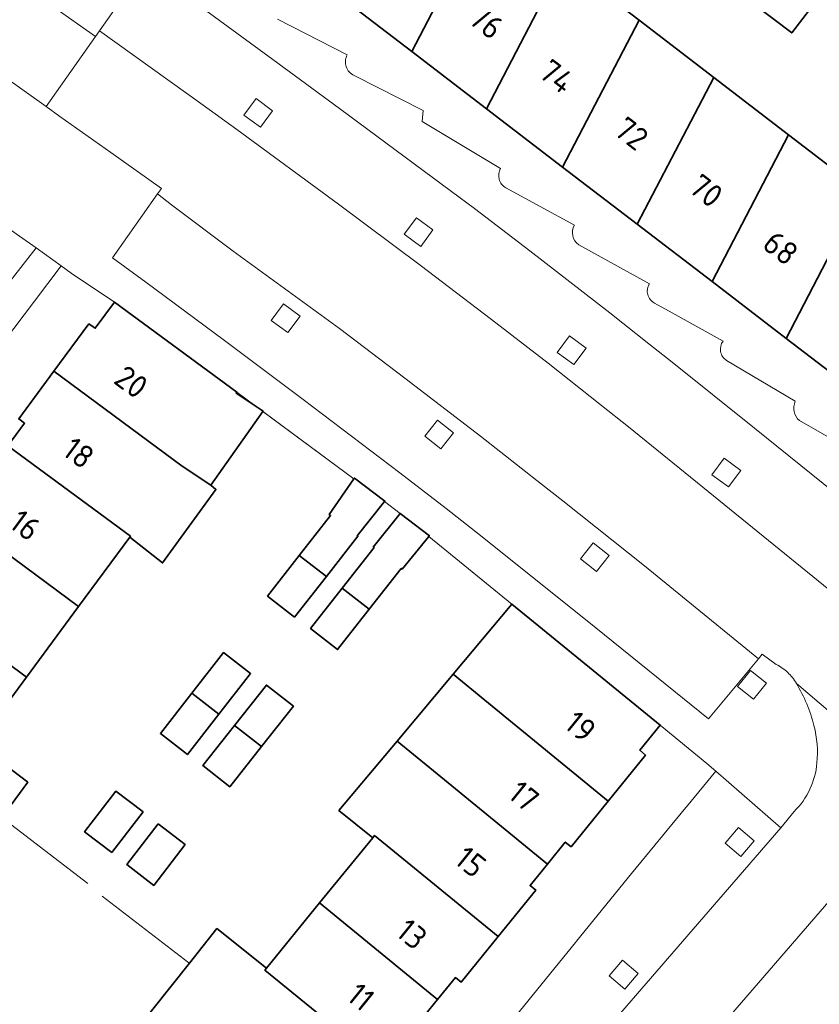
# Model space of a CAD drawing. Extents: x 150256 to 156914, y 461459 to 469481.
# Tile 663 of 731: x 154551 to 154598, y 468336 to 468393. Entities that reach past the tile are written whole.
import ezdxf
from ezdxf.enums import TextEntityAlignment as Align

# ---------------------------------------------------------------- set-up
doc = ezdxf.new("R2010")
doc.units = 0
doc.header["$LTSCALE"] = 0.75
for name, color, linetype, lineweight in [('B-RO-GR-GROENVOORZIENING-GV', 251, 'CONTINUOUS', 18), ('B-RO-IE-TERREINAFSCHEIDING_KUNSTMATIG_MUUR-G', 251, 'IE-TERREINAFSCHEIDING-KUNSTMATIG-DICHT', 18), ('B-RO-OG-BEBOUWING-GV', 6, 'CONTINUOUS', 35), ('B-RO-OG-BEBOUWING-T18', 1, 'CONTINUOUS', 18), ('B-RO-OG-TERREIN_CULTUURSCHEIDING-GV', 251, 'CONTINUOUS', 18), ('B-RO-VH-VERHARDING_BETONSTRAATSTEEN-GV', 251, 'CONTINUOUS', 18)]:
    doc.layers.add(name, color=color, linetype=linetype, lineweight=lineweight)
doc.styles.add('NLCS-ISO-M200-T18', font='NLCS-ISO.ttf', dxfattribs={"height": 360})
doc.linetypes.add('IE-TERREINAFSCHEIDING-KUNSTMATIG-DICHT', pattern='A,8,-1,[82,NLCS.SHX,S=0.75,R=90,X=0,Y=0],-1', length=10)

msp = doc.modelspace()

# ---------------------------------------------------------------- linework, layer by layer
at = {"layer": 'B-RO-GR-GROENVOORZIENING-GV'}
for points in [[(154564.538, 468387.923), (154565.506, 468387.213), (154566.216, 468388.179), (154565.249, 468388.89)], [(154564.538, 468387.923), (154565.506, 468387.213), (154566.216, 468388.179), (154565.249, 468388.89)], [(154573.905, 468380.957), (154574.873, 468380.246), (154575.583, 468381.213), (154574.616, 468381.923)], [(154573.905, 468380.957), (154574.873, 468380.246), (154575.583, 468381.213), (154574.616, 468381.923)], [(154566.141, 468375.921), (154567.109, 468375.211), (154567.819, 468376.177), (154566.852, 468376.888)], [(154566.141, 468375.921), (154567.109, 468375.211), (154567.819, 468376.177), (154566.852, 468376.888)], [(154582.849, 468374.048), (154583.817, 468373.337), (154584.527, 468374.304), (154583.559, 468375.014)], [(154582.849, 468374.048), (154583.817, 468373.337), (154584.527, 468374.304), (154583.559, 468375.014)], [(154575.104, 468369.16), (154576.039, 468368.408), (154576.791, 468369.342), (154575.856, 468370.095)], [(154575.104, 468369.16), (154576.039, 468368.408), (154576.791, 468369.342), (154575.856, 468370.095)], [(154591.882, 468366.896), (154592.849, 468366.185), (154593.56, 468367.152), (154592.592, 468367.862)], [(154591.882, 468366.896), (154592.849, 468366.185), (154593.56, 468367.152), (154592.592, 468367.862)], [(154584.196, 468361.989), (154585.131, 468361.236), (154585.883, 468362.171), (154584.948, 468362.923)], [(154584.196, 468361.989), (154585.131, 468361.236), (154585.883, 468362.171), (154584.948, 468362.923)], [(154593.373, 468354.529), (154594.308, 468353.777), (154595.06, 468354.711), (154594.125, 468355.464)], [(154593.373, 468354.529), (154594.308, 468353.777), (154595.06, 468354.711), (154594.125, 468355.464)], [(154592.648, 468345.366), (154593.559, 468344.584), (154594.341, 468345.493), (154593.43, 468346.276)], [(154592.648, 468345.366), (154593.559, 468344.584), (154594.341, 468345.493), (154593.43, 468346.276)], [(154585.881, 468337.617), (154586.792, 468336.834), (154587.574, 468337.744), (154586.663, 468338.526)], [(154585.881, 468337.617), (154586.792, 468336.834), (154587.574, 468337.744), (154586.663, 468338.526)]]:
    msp.add_lwpolyline(points, close=True, dxfattribs=at)
at = {"layer": 'B-RO-IE-TERREINAFSCHEIDING_KUNSTMATIG_MUUR-G'}
for points in [[(154570.965, 468366.665), (154564.131, 468371.729)], [(154570.965, 468366.665), (154564.131, 468371.729)], [(154580.194, 468359.33), (154575.337, 468363.282)], [(154580.194, 468359.33), (154575.337, 468363.282)], [(154550.411, 468346.871), (154555.421, 468343.003)], [(154550.411, 468346.871), (154555.421, 468343.003)], [(154556.264, 468342.259), (154561.328, 468338.377)], [(154556.264, 468342.259), (154561.328, 468338.377)]]:
    msp.add_lwpolyline(points, dxfattribs=at)
at = {"layer": 'B-RO-OG-BEBOUWING-GV'}
for points in [[(154574.449, 468403.566), (154569.986, 468394.985), (154574.35, 468391.638), (154578.814, 468400.219)], [(154574.449, 468403.566), (154569.986, 468394.985), (154574.35, 468391.638), (154578.814, 468400.219)], [(154574.35, 468391.638), (154578.714, 468388.291), (154583.178, 468396.873), (154578.814, 468400.219)], [(154574.35, 468391.638), (154578.714, 468388.291), (154583.178, 468396.873), (154578.814, 468400.219)], [(154583.178, 468396.873), (154578.714, 468388.291), (154583.158, 468384.883), (154587.623, 468393.465)], [(154583.178, 468396.873), (154578.714, 468388.291), (154583.158, 468384.883), (154587.623, 468393.465)], [(154598.285, 468395.017), (154595.99, 468396.76), (154594.248, 468394.466), (154596.543, 468392.723)], [(154598.285, 468395.017), (154595.99, 468396.76), (154594.248, 468394.466), (154596.543, 468392.723)], [(154587.522, 468381.536), (154591.987, 468390.119), (154587.623, 468393.465), (154583.158, 468384.883)], [(154587.522, 468381.536), (154591.987, 468390.119), (154587.623, 468393.465), (154583.158, 468384.883)], [(154591.987, 468390.119), (154587.522, 468381.536), (154591.887, 468378.188), (154596.352, 468386.772)], [(154591.987, 468390.119), (154587.522, 468381.536), (154591.887, 468378.188), (154596.352, 468386.772)], [(154596.352, 468386.772), (154591.887, 468378.188), (154596.212, 468374.871), (154600.677, 468383.456)], [(154596.352, 468386.772), (154591.887, 468378.188), (154596.212, 468374.871), (154600.677, 468383.456)], [(154600.677, 468383.456), (154596.212, 468374.871), (154600.576, 468371.524), (154605.042, 468380.109)], [(154600.677, 468383.456), (154596.212, 468374.871), (154600.576, 468371.524), (154605.042, 468380.109)], [(154562.606, 468366.285), (154565.655, 468370.6), (154565.661, 468370.608), (154564.093, 468371.677), (154564.131, 468371.729), (154556.974, 468376.991), (154555.857, 468375.458), (154555.492, 468375.714), (154553.446, 468372.947), (154560.943, 468367.408)], [(154562.606, 468366.285), (154565.655, 468370.6), (154565.661, 468370.608), (154564.093, 468371.677), (154564.131, 468371.729), (154556.974, 468376.991), (154555.857, 468375.458), (154555.492, 468375.714), (154553.446, 468372.947), (154560.943, 468367.408)], [(154562.606, 468366.285), (154560.943, 468367.408), (154553.446, 468372.947), (154551.389, 468370.166), (154551.735, 468369.91), (154550.759, 468368.59), (154557.914, 468363.304), (154557.876, 468363.252), (154559.795, 468361.744), (154562.904, 468366.041)], [(154562.606, 468366.285), (154560.943, 468367.408), (154553.446, 468372.947), (154551.389, 468370.166), (154551.735, 468369.91), (154550.759, 468368.59), (154557.914, 468363.304), (154557.876, 468363.252), (154559.795, 468361.744), (154562.904, 468366.041)], [(154547.38, 468364.746), (154554.88, 468359.193), (154557.876, 468363.252), (154557.914, 468363.304), (154550.759, 468368.59), (154549.79, 468367.281), (154549.444, 468367.537)], [(154547.38, 468364.746), (154554.88, 468359.193), (154557.876, 468363.252), (154557.914, 468363.304), (154550.759, 468368.59), (154549.79, 468367.281), (154549.444, 468367.537)], [(154569.361, 468360.955), (154571.199, 468363.303), (154571.162, 468363.331), (154572.762, 468365.334), (154572.779, 468365.356), (154570.995, 468366.708), (154570.965, 468366.665), (154569.514, 468364.583), (154569.606, 468364.513), (154567.774, 468362.172)], [(154569.361, 468360.955), (154571.199, 468363.303), (154571.162, 468363.331), (154572.762, 468365.334), (154572.779, 468365.356), (154570.995, 468366.708), (154570.965, 468366.665), (154569.514, 468364.583), (154569.606, 468364.513), (154567.774, 468362.172)], [(154554.88, 468359.193), (154547.38, 468364.746), (154545.323, 468361.965), (154545.669, 468361.71), (154544.694, 468360.391), (154551.84, 468355.072)], [(154554.88, 468359.193), (154547.38, 468364.746), (154545.323, 468361.965), (154545.669, 468361.71), (154544.694, 468360.391), (154551.84, 468355.072)], [(154575.337, 468363.282), (154575.379, 468363.333), (154573.676, 468364.63), (154572.102, 468362.67), (154572.143, 468362.641), (154570.289, 468360.279), (154571.861, 468359.042), (154573.729, 468361.421), (154573.781, 468361.381)], [(154575.337, 468363.282), (154575.379, 468363.333), (154573.676, 468364.63), (154572.102, 468362.67), (154572.143, 468362.641), (154570.289, 468360.279), (154571.861, 468359.042), (154573.729, 468361.421), (154573.781, 468361.381)], [(154567.5, 468358.577), (154569.361, 468360.955), (154567.774, 468362.172), (154565.925, 468359.81)], [(154567.5, 468358.577), (154569.361, 468360.955), (154567.774, 468362.172), (154565.925, 468359.81)], [(154541.44, 468356.715), (154541.344, 468356.586), (154548.873, 468351.051), (154548.968, 468351.18), (154551.84, 468355.072), (154544.694, 468360.391), (154543.725, 468359.08), (154543.379, 468359.336)], [(154541.44, 468356.715), (154541.344, 468356.586), (154548.873, 468351.051), (154548.968, 468351.18), (154551.84, 468355.072), (154544.694, 468360.391), (154543.725, 468359.08), (154543.379, 468359.336)], [(154570.289, 468360.279), (154568.436, 468357.918), (154570.009, 468356.683), (154571.861, 468359.042)], [(154570.289, 468360.279), (154568.436, 468357.918), (154570.009, 468356.683), (154571.861, 468359.042)], [(154578.618, 468353.727), (154585.818, 468347.83), (154587.998, 468350.516), (154587.659, 468350.805), (154588.865, 468352.268), (154581.99, 468357.869), (154580.194, 468359.33), (154576.768, 468355.242)], [(154578.618, 468353.727), (154585.818, 468347.83), (154587.998, 468350.516), (154587.659, 468350.805), (154588.865, 468352.268), (154581.99, 468357.869), (154580.194, 468359.33), (154576.768, 468355.242)], [(154548.968, 468351.18), (154548.873, 468351.051), (154541.344, 468356.586), (154541.44, 468356.715), (154540.109, 468357.673), (154535.042, 468352.793), (154534.334, 468353.316), (154531.749, 468349.781), (154545.247, 468339.828), (154550.411, 468346.871), (154551.918, 468348.926)], [(154548.968, 468351.18), (154548.873, 468351.051), (154541.344, 468356.586), (154541.44, 468356.715), (154540.109, 468357.673), (154535.042, 468352.793), (154534.334, 468353.316), (154531.749, 468349.781), (154545.247, 468339.828), (154550.411, 468346.871), (154551.918, 468348.926)], [(154561.51, 468354.14), (154563.087, 468352.911), (154564.931, 468355.278), (154563.353, 468356.507)], [(154561.51, 468354.14), (154563.087, 468352.911), (154564.931, 468355.278), (154563.353, 468356.507)], [(154585.818, 468347.83), (154578.618, 468353.727), (154576.768, 468355.242), (154573.491, 468351.333), (154575.398, 468349.771), (154582.27, 468344.141), (154583.316, 468345.43), (154583.651, 468345.159)], [(154585.818, 468347.83), (154578.618, 468353.727), (154576.768, 468355.242), (154573.491, 468351.333), (154575.398, 468349.771), (154582.27, 468344.141), (154583.316, 468345.43), (154583.651, 468345.159)], [(154565.574, 468351.014), (154567.431, 468353.37), (154565.86, 468354.608), (154564.002, 468352.251)], [(154565.574, 468351.014), (154567.431, 468353.37), (154565.86, 468354.608), (154564.002, 468352.251)], [(154561.51, 468354.14), (154559.668, 468351.776), (154561.246, 468350.547), (154563.087, 468352.911)], [(154561.51, 468354.14), (154559.668, 468351.776), (154561.246, 468350.547), (154563.087, 468352.911)], [(154565.574, 468351.014), (154564.002, 468352.251), (154562.146, 468349.897), (154563.717, 468348.659)], [(154565.574, 468351.014), (154564.002, 468352.251), (154562.146, 468349.897), (154563.717, 468348.659)], [(154572.179, 468345.816), (154579.392, 468339.91), (154581.591, 468342.62), (154581.257, 468342.891), (154582.27, 468344.141), (154575.398, 468349.771), (154573.491, 468351.333), (154570.094, 468347.28), (154572.064, 468345.675)], [(154572.179, 468345.816), (154579.392, 468339.91), (154581.591, 468342.62), (154581.257, 468342.891), (154582.27, 468344.141), (154575.398, 468349.771), (154573.491, 468351.333), (154570.094, 468347.28), (154572.064, 468345.675)], [(154556.822, 468344.811), (154558.652, 468347.189), (154557.067, 468348.409), (154555.237, 468346.033)], [(154556.822, 468344.811), (154558.652, 468347.189), (154557.067, 468348.409), (154555.237, 468346.033)], [(154559.525, 468346.499), (154557.694, 468344.121), (154559.279, 468342.901), (154561.11, 468345.279)], [(154559.525, 468346.499), (154557.694, 468344.121), (154559.279, 468342.901), (154561.11, 468345.279)], [(154579.392, 468339.91), (154572.179, 468345.816), (154572.064, 468345.675), (154568.965, 468341.869), (154575.845, 468336.22), (154576.893, 468337.511), (154577.225, 468337.24)], [(154579.392, 468339.91), (154572.179, 468345.816), (154572.064, 468345.675), (154568.965, 468341.869), (154575.845, 468336.22), (154576.893, 468337.511), (154577.225, 468337.24)], [(154568.965, 468341.869), (154565.866, 468338.061), (154565.765, 468337.937), (154573.002, 468332.033), (154573.113, 468332.17), (154575.165, 468334.702), (154574.832, 468334.972), (154575.845, 468336.22)], [(154568.965, 468341.869), (154565.866, 468338.061), (154565.765, 468337.937), (154573.002, 468332.033), (154573.113, 468332.17), (154575.165, 468334.702), (154574.832, 468334.972), (154575.845, 468336.22)], [(154573.113, 468332.17), (154573.002, 468332.033), (154565.765, 468337.937), (154565.866, 468338.061), (154562.962, 468340.373), (154561.358, 468338.353), (154555.937, 468331.53), (154568.842, 468321.039), (154571.595, 468324.443), (154570.912, 468324.998), (154574.372, 468331.121)], [(154573.113, 468332.17), (154573.002, 468332.033), (154565.765, 468337.937), (154565.866, 468338.061), (154562.962, 468340.373), (154561.358, 468338.353), (154555.937, 468331.53), (154568.842, 468321.039), (154571.595, 468324.443), (154570.912, 468324.998), (154574.372, 468331.121)]]:
    msp.add_lwpolyline(points, close=True, dxfattribs=at)
at = {"layer": 'B-RO-OG-TERREIN_CULTUURSCHEIDING-GV'}
msp.add_lwpolyline([(154528.468, 468365.275), (154536.428, 468359.689), (154552.413, 468380.161), (154542.504, 468387.093)], close=True, dxfattribs=at)
msp.add_lwpolyline([(154528.468, 468365.275), (154536.428, 468359.689), (154552.413, 468380.161), (154542.504, 468387.093)], close=True, dxfattribs=at)
at = {"layer": 'B-RO-VH-VERHARDING_BETONSTRAATSTEEN-GV'}
for points in [[(154551.002, 468395.966), (154555.879, 468392.518), (154556.101, 468392.84), (154558.712, 468396.567)], [(154551.002, 468395.966), (154555.879, 468392.518), (154556.101, 468392.84), (154558.712, 468396.567)], [(154558.712, 468396.567), (154556.101, 468392.84), (154562.154, 468388.507), (154564.136, 468387.071), (154570.07, 468382.707), (154574.843, 468379.142), (154579.003, 468375.982), (154582.31, 468373.413), (154585.434, 468370.942), (154587.003, 468369.693), (154591.661, 468365.925), (154602.23, 468357.333)], [(154558.712, 468396.567), (154556.101, 468392.84), (154562.154, 468388.507), (154564.136, 468387.071), (154570.07, 468382.707), (154574.843, 468379.142), (154579.003, 468375.982), (154582.31, 468373.413), (154585.434, 468370.942), (154587.003, 468369.693), (154591.661, 468365.925), (154602.23, 468357.333)], [(154598.377, 468366.38), (154594.371, 468369.621), (154589.553, 468373.477), (154588.186, 468374.557), (154585.909, 468376.356), (154581.245, 468379.988), (154578.011, 468382.461), (154576.672, 468383.464), (154570.13, 468388.299), (154566.228, 468391.17), (154562.32, 468394.033)], [(154562.32, 468394.033), (154566.228, 468391.17), (154570.13, 468388.299), (154576.672, 468383.464), (154578.011, 468382.461), (154581.245, 468379.988), (154585.909, 468376.356), (154588.186, 468374.557), (154589.553, 468373.477), (154594.371, 468369.621), (154598.377, 468366.38), (154602.365, 468363.118), (154605.091, 468360.857), (154602.23, 468357.333), (154609.505, 468350.893), (154612.592, 468354.314), (154615.724, 468351.562), (154619.776, 468347.947), (154623.751, 468344.352), (154627.814, 468340.623), (154632.781, 468336), (154636.278, 468332.691)], [(154598.377, 468366.38), (154594.371, 468369.621), (154589.553, 468373.477), (154588.186, 468374.557), (154585.909, 468376.356), (154581.245, 468379.988), (154578.011, 468382.461), (154576.672, 468383.464), (154570.13, 468388.299), (154566.228, 468391.17), (154562.32, 468394.033)], [(154562.32, 468394.033), (154566.228, 468391.17), (154570.13, 468388.299), (154576.672, 468383.464), (154578.011, 468382.461), (154581.245, 468379.988), (154585.909, 468376.356), (154588.186, 468374.557), (154589.553, 468373.477), (154594.371, 468369.621), (154598.377, 468366.38), (154602.365, 468363.118), (154605.091, 468360.857), (154602.23, 468357.333), (154609.505, 468350.893), (154612.592, 468354.314), (154615.724, 468351.562), (154619.776, 468347.947), (154623.751, 468344.352), (154627.814, 468340.623), (154632.781, 468336), (154636.278, 468332.691)], [(154570.575, 468391.437), (154566.509, 468393.528)], [(154570.575, 468391.437), (154566.509, 468393.528)], [(154602.23, 468357.333), (154591.661, 468365.925), (154587.003, 468369.693), (154585.434, 468370.942), (154582.31, 468373.413), (154579.003, 468375.982), (154574.843, 468379.142), (154570.07, 468382.707), (154564.136, 468387.071), (154562.154, 468388.507), (154556.101, 468392.84), (154555.879, 468392.518), (154552.985, 468388.427), (154553.796, 468387.848), (154556.764, 468385.735), (154559.732, 468383.624), (154559.5, 468383.309), (154560.305, 468382.671), (154563.918, 468379.969), (154570.127, 468375.445), (154573.945, 468372.547), (154578.354, 468369.147), (154581.932, 468366.342), (154583.163, 468365.378), (154587.936, 468361.569), (154594.607, 468356.138), (154594.805, 468356.412), (154595.639, 468355.81)], [(154602.23, 468357.333), (154591.661, 468365.925), (154587.003, 468369.693), (154585.434, 468370.942), (154582.31, 468373.413), (154579.003, 468375.982), (154574.843, 468379.142), (154570.07, 468382.707), (154564.136, 468387.071), (154562.154, 468388.507), (154556.101, 468392.84), (154555.879, 468392.518), (154552.985, 468388.427), (154553.796, 468387.848), (154556.764, 468385.735), (154559.732, 468383.624), (154559.5, 468383.309), (154560.305, 468382.671), (154563.918, 468379.969), (154570.127, 468375.445), (154573.945, 468372.547), (154578.354, 468369.147), (154581.932, 468366.342), (154583.163, 468365.378), (154587.936, 468361.569), (154594.607, 468356.138), (154594.805, 468356.412), (154595.639, 468355.81)], [(154595.639, 468355.81), (154594.805, 468356.412), (154594.607, 468356.138), (154591.67, 468352.634), (154588.142, 468355.501), (154584.592, 468358.362), (154579.163, 468362.707), (154578.461, 468363.267), (154576.363, 468364.92), (154573.649, 468367.014), (154567.995, 468371.304), (154563.418, 468374.741), (154558.823, 468378.154), (154556.863, 468379.575), (154559.5, 468383.309), (154559.732, 468383.624), (154556.764, 468385.735), (154553.796, 468387.848), (154552.985, 468388.427), (154550.417, 468390.262)], [(154595.639, 468355.81), (154594.805, 468356.412), (154594.607, 468356.138), (154591.67, 468352.634), (154588.142, 468355.501), (154584.592, 468358.362), (154579.163, 468362.707), (154578.461, 468363.267), (154576.363, 468364.92), (154573.649, 468367.014), (154567.995, 468371.304), (154563.418, 468374.741), (154558.823, 468378.154), (154556.863, 468379.575), (154559.5, 468383.309), (154559.732, 468383.624), (154556.764, 468385.735), (154553.796, 468387.848), (154552.985, 468388.427), (154550.417, 468390.262)], [(154579.539, 468384.807), (154574.949, 468387.538), (154575.022, 468388.18), (154570.978, 468390.242)], [(154579.539, 468384.807), (154574.949, 468387.538), (154575.022, 468388.18), (154570.978, 468390.242)], [(154542.504, 468387.093), (154552.413, 468380.161), (154553.861, 468379.107), (154554.451, 468378.681), (154556.974, 468376.991), (154564.131, 468371.729), (154564.093, 468371.677), (154565.661, 468370.608), (154565.655, 468370.6), (154570.965, 468366.665), (154570.995, 468366.708), (154572.779, 468365.356), (154572.762, 468365.334), (154573.676, 468364.63), (154575.379, 468363.333), (154575.337, 468363.282), (154577.972, 468361.138), (154580.194, 468359.33), (154581.99, 468357.869), (154588.865, 468352.268), (154591.574, 468350.025), (154592.101, 468349.569), (154595.905, 468346.262), (154596.688, 468347.222)], [(154542.504, 468387.093), (154552.413, 468380.161), (154553.861, 468379.107), (154554.451, 468378.681), (154556.974, 468376.991), (154564.131, 468371.729), (154564.093, 468371.677), (154565.661, 468370.608), (154565.655, 468370.6), (154570.965, 468366.665), (154570.995, 468366.708), (154572.779, 468365.356), (154572.762, 468365.334), (154573.676, 468364.63), (154575.379, 468363.333), (154575.337, 468363.282), (154577.972, 468361.138), (154580.194, 468359.33), (154581.99, 468357.869), (154588.865, 468352.268), (154591.574, 468350.025), (154592.101, 468349.569), (154595.905, 468346.262), (154596.688, 468347.222)], [(154583.848, 468381.493), (154579.848, 468383.669)], [(154583.848, 468381.493), (154579.848, 468383.669)], [(154588.231, 468378.061), (154584.103, 468380.339)], [(154588.231, 468378.061), (154584.103, 468380.339)], [(154592.531, 468374.712), (154589.558, 468376.36), (154588.529, 468376.932)], [(154592.531, 468374.712), (154589.558, 468376.36), (154588.529, 468376.932)], [(154596.751, 468371.196), (154592.738, 468373.581)], [(154596.751, 468371.196), (154592.738, 468373.581)], [(154600.97, 468367.79), (154596.994, 468370.062)], [(154600.97, 468367.79), (154596.994, 468370.062)], [(154596.814, 468354.707), (154608.35, 468344.858)], [(154608.35, 468344.858), (154596.814, 468354.707)], [(154596.814, 468354.707), (154608.35, 468344.858)], [(154608.35, 468344.858), (154596.814, 468354.707)], [(154596.688, 468347.222), (154595.905, 468346.262), (154572.051, 468318.67), (154571.283, 468317.769), (154575.096, 468314.578)], [(154596.688, 468347.222), (154595.905, 468346.262), (154572.051, 468318.67), (154571.283, 468317.769), (154575.096, 468314.578)], [(154595.472, 468329.88), (154598.801, 468333.558), (154602.136, 468337.265), (154604.061, 468339.405), (154599.825, 468343.245), (154582.799, 468323.553), (154575.997, 468315.62), (154575.096, 468314.578), (154574.622, 468314.031), (154578.417, 468310.785)], [(154595.472, 468329.88), (154598.801, 468333.558), (154602.136, 468337.265), (154604.061, 468339.405), (154599.825, 468343.245), (154582.799, 468323.553), (154575.997, 468315.62), (154575.096, 468314.578), (154574.622, 468314.031), (154578.417, 468310.785)], [(154575.096, 468314.578), (154575.997, 468315.62), (154582.799, 468323.553), (154599.825, 468343.245)], [(154575.096, 468314.578), (154575.997, 468315.62), (154582.799, 468323.553), (154599.825, 468343.245)]]:
    msp.add_lwpolyline(points, dxfattribs=at)
for points in [[(154552.985, 468388.427), (154555.879, 468392.518), (154551.002, 468395.966), (154551.216, 468396.245), (154550.998, 468396.391), (154547.941, 468391.987), (154548.089, 468391.886), (154550.12, 468390.472), (154550.417, 468390.262)], [(154552.985, 468388.427), (154555.879, 468392.518), (154551.002, 468395.966), (154551.216, 468396.245), (154550.998, 468396.391), (154547.941, 468391.987), (154548.089, 468391.886), (154550.12, 468390.472), (154550.417, 468390.262)], [(154564.538, 468387.923), (154565.249, 468388.89), (154566.216, 468388.179), (154565.506, 468387.213)], [(154564.538, 468387.923), (154565.249, 468388.89), (154566.216, 468388.179), (154565.506, 468387.213)], [(154594.607, 468356.138), (154587.936, 468361.569), (154583.163, 468365.378), (154581.932, 468366.342), (154578.354, 468369.147), (154573.945, 468372.547), (154570.127, 468375.445), (154563.918, 468379.969), (154560.305, 468382.671), (154559.5, 468383.309), (154556.863, 468379.575), (154558.823, 468378.154), (154563.418, 468374.741), (154567.995, 468371.304), (154573.649, 468367.014), (154576.363, 468364.92), (154578.461, 468363.267), (154579.163, 468362.707), (154584.592, 468358.362), (154588.142, 468355.501), (154591.67, 468352.634)], [(154594.607, 468356.138), (154587.936, 468361.569), (154583.163, 468365.378), (154581.932, 468366.342), (154578.354, 468369.147), (154573.945, 468372.547), (154570.127, 468375.445), (154563.918, 468379.969), (154560.305, 468382.671), (154559.5, 468383.309), (154556.863, 468379.575), (154558.823, 468378.154), (154563.418, 468374.741), (154567.995, 468371.304), (154573.649, 468367.014), (154576.363, 468364.92), (154578.461, 468363.267), (154579.163, 468362.707), (154584.592, 468358.362), (154588.142, 468355.501), (154591.67, 468352.634)], [(154573.905, 468380.957), (154574.616, 468381.923), (154575.583, 468381.213), (154574.873, 468380.246)], [(154573.905, 468380.957), (154574.616, 468381.923), (154575.583, 468381.213), (154574.873, 468380.246)], [(154528.715, 468349.811), (154530.889, 468348.396), (154531.749, 468349.781), (154534.334, 468353.316), (154538.437, 468358.875), (154539.877, 468360.689), (154543.05, 468364.882), (154546.125, 468368.882), (154546.166, 468368.931), (154549.277, 468373.044), (154552.301, 468377.044), (154553.861, 468379.107), (154552.413, 468380.161), (154536.428, 468359.689)], [(154528.715, 468349.811), (154530.889, 468348.396), (154531.749, 468349.781), (154534.334, 468353.316), (154538.437, 468358.875), (154539.877, 468360.689), (154543.05, 468364.882), (154546.125, 468368.882), (154546.166, 468368.931), (154549.277, 468373.044), (154552.301, 468377.044), (154553.861, 468379.107), (154552.413, 468380.161), (154536.428, 468359.689)], [(154566.141, 468375.921), (154566.852, 468376.888), (154567.819, 468376.177), (154567.109, 468375.211)], [(154566.141, 468375.921), (154566.852, 468376.888), (154567.819, 468376.177), (154567.109, 468375.211)], [(154582.849, 468374.048), (154583.559, 468375.014), (154584.527, 468374.304), (154583.817, 468373.337)], [(154582.849, 468374.048), (154583.559, 468375.014), (154584.527, 468374.304), (154583.817, 468373.337)], [(154575.104, 468369.16), (154575.856, 468370.095), (154576.791, 468369.342), (154576.039, 468368.408)], [(154575.104, 468369.16), (154575.856, 468370.095), (154576.791, 468369.342), (154576.039, 468368.408)], [(154591.882, 468366.896), (154592.592, 468367.862), (154593.56, 468367.152), (154592.849, 468366.185)], [(154591.882, 468366.896), (154592.592, 468367.862), (154593.56, 468367.152), (154592.849, 468366.185)], [(154584.196, 468361.989), (154584.948, 468362.923), (154585.883, 468362.171), (154585.131, 468361.236)], [(154584.196, 468361.989), (154584.948, 468362.923), (154585.883, 468362.171), (154585.131, 468361.236)], [(154593.373, 468354.529), (154594.125, 468355.464), (154595.06, 468354.711), (154594.308, 468353.777)], [(154593.373, 468354.529), (154594.125, 468355.464), (154595.06, 468354.711), (154594.308, 468353.777)], [(154587.181, 468343.592), (154583.966, 468339.639), (154583.916, 468339.559), (154580.692, 468335.613), (154577.445, 468331.593), (154575.944, 468329.799), (154571.595, 468324.443), (154568.842, 468321.039), (154567.794, 468319.867), (154570.847, 468317.258), (154571.283, 468317.769), (154572.051, 468318.67), (154595.905, 468346.262), (154592.101, 468349.569), (154590.391, 468347.492), (154590.357, 468347.449)], [(154587.181, 468343.592), (154583.966, 468339.639), (154583.916, 468339.559), (154580.692, 468335.613), (154577.445, 468331.593), (154575.944, 468329.799), (154571.595, 468324.443), (154568.842, 468321.039), (154567.794, 468319.867), (154570.847, 468317.258), (154571.283, 468317.769), (154572.051, 468318.67), (154595.905, 468346.262), (154592.101, 468349.569), (154590.391, 468347.492), (154590.357, 468347.449)], [(154592.648, 468345.366), (154593.43, 468346.276), (154594.341, 468345.493), (154593.559, 468344.584)], [(154592.648, 468345.366), (154593.43, 468346.276), (154594.341, 468345.493), (154593.559, 468344.584)], [(154585.881, 468337.617), (154586.663, 468338.526), (154587.574, 468337.744), (154586.792, 468336.834)], [(154585.881, 468337.617), (154586.663, 468338.526), (154587.574, 468337.744), (154586.792, 468336.834)]]:
    msp.add_lwpolyline(points, close=True, dxfattribs=at)
for points in [[(154570.978, 468390.242, -0.439318), (154570.575, 468391.437)], [(154570.978, 468390.242, -0.439318), (154570.575, 468391.437)], [(154579.848, 468383.669, -0.426255), (154579.539, 468384.807)], [(154579.848, 468383.669, -0.426255), (154579.539, 468384.807)], [(154584.103, 468380.339, -0.397852), (154583.848, 468381.493)], [(154584.103, 468380.339, -0.397852), (154583.848, 468381.493)], [(154588.529, 468376.932, -0.441001), (154588.231, 468378.061)], [(154588.529, 468376.932, -0.441001), (154588.231, 468378.061)], [(154592.738, 468373.581, -0.441151), (154592.531, 468374.712)], [(154592.738, 468373.581, -0.441151), (154592.531, 468374.712)], [(154596.994, 468370.062, -0.334357), (154596.751, 468371.196)], [(154596.994, 468370.062, -0.334357), (154596.751, 468371.196)], [(154595.639, 468355.81, -0.072263), (154596.305, 468355.342)], [(154596.305, 468355.342, 0.072263), (154595.639, 468355.81)], [(154595.639, 468355.81, -0.072263), (154596.305, 468355.342)], [(154596.305, 468355.342, 0.072263), (154595.639, 468355.81)], [(154596.305, 468355.342, -0.07158), (154596.814, 468354.707)], [(154596.814, 468354.707, 0.07158), (154596.305, 468355.342)], [(154596.305, 468355.342, -0.07158), (154596.814, 468354.707)], [(154596.814, 468354.707, 0.07158), (154596.305, 468355.342)], [(154596.814, 468354.707, -0.070978), (154597.839, 468352.24)], [(154597.839, 468352.24, 0.070978), (154596.814, 468354.707)], [(154596.814, 468354.707, -0.070978), (154597.839, 468352.24)], [(154597.839, 468352.24, 0.070978), (154596.814, 468354.707)], [(154597.839, 468352.24, -0.087553), (154598.016, 468350.058)], [(154598.016, 468350.058, 0.087553), (154597.839, 468352.24)], [(154597.839, 468352.24, -0.087553), (154598.016, 468350.058)], [(154598.016, 468350.058, 0.087553), (154597.839, 468352.24)], [(154598.016, 468350.058, -0.087086), (154597.6, 468348.52)], [(154597.6, 468348.52, 0.087086), (154598.016, 468350.058)], [(154598.016, 468350.058, -0.087086), (154597.6, 468348.52)], [(154597.6, 468348.52, 0.087086), (154598.016, 468350.058)], [(154597.6, 468348.52, -0.09058), (154596.688, 468347.222)], [(154596.688, 468347.222, 0.09058), (154597.6, 468348.52)], [(154597.6, 468348.52, -0.09058), (154596.688, 468347.222)], [(154596.688, 468347.222, 0.09058), (154597.6, 468348.52)]]:
    msp.add_lwpolyline(points, format="xyb", dxfattribs=at)

# ---------------------------------------------------------------- texts
at = {"layer": 'B-RO-OG-BEBOUWING-T18', "style": 'NLCS-ISO-M200-T18'}
for s, rotation, p in [('76', 322.5, (154578.699, 468393.343)), ('76', 322.5, (154578.699, 468393.343)), ('74', 322.5, (154582.82, 468390.183)), ('74', 322.5, (154582.82, 468390.183)), ('72', 322.5, (154587.18, 468386.839)), ('72', 322.5, (154587.18, 468386.839)), ('70', 322.5, (154591.54, 468383.495)), ('70', 322.5, (154591.54, 468383.495)), ('68', 322.5, (154595.9, 468380.152)), ('68', 322.5, (154595.9, 468380.152)), ('20', 323.5, (154557.961, 468372.325)), ('20', 323.5, (154557.961, 468372.325)), ('18', 323.5, (154554.893, 468368.176)), ('18', 323.5, (154554.893, 468368.176)), ('16', 323.5, (154551.768, 468363.952)), ('16', 323.5, (154551.768, 468363.952)), ('19', 320.9, (154584.201, 468352.185)), ('19', 320.9, (154584.201, 468352.185)), ('17', 321, (154580.897, 468348.113)), ('17', 321, (154580.897, 468348.113)), ('15', 321, (154577.782, 468344.274)), ('15', 321, (154577.782, 468344.274)), ('13', 320.9, (154574.355, 468340.051)), ('13', 320.9, (154574.355, 468340.051)), ('11', 321, (154571.378, 468336.382)), ('11', 321, (154571.378, 468336.382))]:
    msp.add_text(s, height=1.35, rotation=rotation, dxfattribs=at).set_placement(p, align=Align.MIDDLE)

doc.saveas('drawing.dxf')
